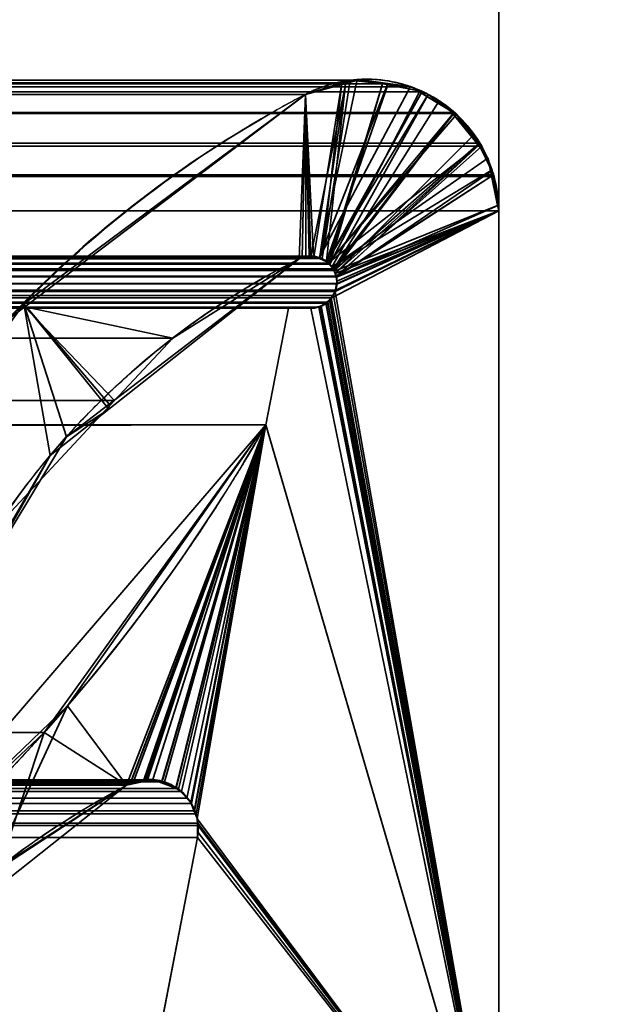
# Model space of a CAD drawing. Header units: millimetres. Extents: x -490 to 6690, y -115 to 132.
# Tile 370 of 656: x 1856.27 to 1859.69, y 5.25 to 10.86. Entities that reach past the tile are written whole.
import ezdxf

# ---------------------------------------------------------------- set-up
doc = ezdxf.new("R2010")
doc.units = ezdxf.units.MM
doc.layers.add('151', color=7, linetype='Continuous', true_color=0xffffff)

# ---------------------------------------------------------------- blocks, each defined once
blk = doc.blocks.new('UG_SURFACE_002')
at = {"layer": '151', "color": 252, "linetype": 'Continuous', "lineweight": 35}
for points in [[(2040, -6.2, 2201.9999), (2040, 113.2, 2201.9999), (960, 113.2, 2201.9999), (960, -6.2, 2201.9999)], [(1110, -6.2, 2052), (1110, 113.2, 2052), (1890, 113.2, 2052), (1890, -6.2, 2052)]]:
    blk.add_3dface(points, dxfattribs=at)
blk = doc.blocks.new('UG_SURFACE_116')
at = {"layer": '151', "color": 14, "linetype": 'Continuous', "lineweight": 35}
for points in [[(1867.3, -10, 2024.3001), (1867.3, 19, 2024.3001), (1132.7, 19, 2024.3001), (1132.7, -10, 2024.3001)], [(1863.25, 16.25, 2020.2501), (1863.25, -22, 2020.2501), (1136.75, -22, 2020.2501), (1136.75, 16.25, 2020.2501)]]:
    blk.add_3dface(points, dxfattribs=at)
blk = doc.blocks.new('UG_SURFACE_117')
at = {"layer": '151', "color": 7, "linetype": 'Continuous', "lineweight": 35}
for points in [[(1136.75, 16, 2020.2501), (1136.75, -22, 2020.2501), (1863.25, -22, 2020.2501), (1863.25, 16, 2020.2501)], [(1863, 16, 2020), (1863, -22, 2020), (1137, -22, 2020), (1137, 16, 2020)]]:
    blk.add_3dface(points, dxfattribs=at)
blk = doc.blocks.new('UG_SURFACE_125')
at = {"layer": '151', "color": 46, "linetype": 'Continuous', "lineweight": 35}
for points in [[(1858.5013, 10.475, 2015.5013), (1858.3378, 10.4928, 2015.3377), (1141.6622, 10.4928, 2015.3377), (1141.4987, 10.475, 2015.5013)], [(1141.6622, 10.4928, 2015.3377), (1858.3378, 10.4928, 2015.3377), (1858.1551, 10.5126, 2015.1551)], [(1141.8449, 10.5126, 2015.1551), (1141.6622, 10.4928, 2015.3377), (1858.1551, 10.5126, 2015.1551)], [(1858.1551, 10.5126, 2015.1551), (1858.1061, 10.4972, 2015.1062), (1141.8939, 10.4972, 2015.1062), (1141.8449, 10.5126, 2015.1551)], [(1141.8939, 10.4972, 2015.1062), (1858.1061, 10.4972, 2015.1062), (1857.8995, 10.4321, 2014.8995), (1142.1005, 10.4321, 2014.8995)], [(1857.9476, 9.5071, 2014.9477), (1857.9284, 9.5113, 2014.9283), (1857.8995, 10.4321, 2014.8995), (1858.1061, 10.4972, 2015.1062)], [(1858.1061, 10.4972, 2015.1062), (1857.9941, 9.4968, 2014.9941), (1857.9476, 9.5071, 2014.9477)], [(1858.1061, 10.4972, 2015.1062), (1858.1551, 10.5126, 2015.1551), (1857.9944, 9.4968, 2014.9944), (1857.9941, 9.4968, 2014.9941)], [(1858.0295, 9.4714, 2015.0294), (1857.9944, 9.4968, 2014.9944), (1858.1551, 10.5126, 2015.1551), (1858.3378, 10.4928, 2015.3377)], [(1858.3378, 10.4928, 2015.3377), (1858.0382, 9.4651, 2015.0383), (1858.0295, 9.4714, 2015.0294)], [(1858.3378, 10.4928, 2015.3377), (1858.5013, 10.475, 2015.5013), (1858.549, 10.4464, 2015.5489), (1858.0382, 9.4651, 2015.0383)], [(1141.2549, 10.3286, 2015.7452), (1858.7451, 10.3286, 2015.7452), (1858.549, 10.4464, 2015.5489), (1141.451, 10.4464, 2015.5489)], [(1141.451, 10.4464, 2015.5489), (1858.549, 10.4464, 2015.5489), (1858.5013, 10.475, 2015.5013)], [(1141.4987, 10.475, 2015.5013), (1141.451, 10.4464, 2015.5489), (1858.5013, 10.475, 2015.5013)], [(1858.0571, 9.438, 2015.0571), (1858.0382, 9.4651, 2015.0383), (1858.549, 10.4464, 2015.5489), (1858.7451, 10.3286, 2015.7452)], [(1142.1005, 10.4321, 2014.8995), (1857.8995, 10.4321, 2014.8995), (1856.3017, 9.2217, 2013.3016)], [(1856.3017, 9.2217, 2013.3016), (1143.6893, 9.1955, 2013.3107), (1142.1005, 10.4321, 2014.8995)], [(1856.3017, 9.2217, 2013.3016), (1857.8995, 10.4321, 2014.8995), (1857.8633, 9.4954, 2014.8633), (1857.1448, 9.0437, 2014.1449)], [(1857.9022, 9.5049, 2014.9021), (1857.8633, 9.4954, 2014.8633), (1857.8995, 10.4321, 2014.8995)], [(1857.8995, 10.4321, 2014.8995), (1857.9284, 9.5113, 2014.9283), (1857.9022, 9.5049, 2014.9021)], [(1141.2451, 10.3227, 2015.7549), (1141.1111, 10.1545, 2015.8889), (1858.8889, 10.1545, 2015.8889)], [(1858.7549, 10.3227, 2015.7549), (1858.7451, 10.3286, 2015.7452), (1141.2549, 10.3286, 2015.7452), (1141.2451, 10.3227, 2015.7549)], [(1141.2451, 10.3227, 2015.7549), (1858.8889, 10.1545, 2015.8889), (1858.7549, 10.3227, 2015.7549)], [(1858.7451, 10.3286, 2015.7452), (1858.0636, 9.429, 2015.0635), (1858.0571, 9.438, 2015.0571)], [(1858.7451, 10.3286, 2015.7452), (1858.7549, 10.3227, 2015.7549), (1858.8889, 10.1545, 2015.8889), (1858.0636, 9.429, 2015.0635)], [(1858.9033, 10.1364, 2015.9032), (1858.8889, 10.1545, 2015.8889), (1141.1111, 10.1545, 2015.8889), (1141.0967, 10.1364, 2015.9032)], [(1858.0749, 9.3964, 2015.075), (1858.0636, 9.429, 2015.0635), (1858.8889, 10.1545, 2015.8889), (1858.9033, 10.1364, 2015.9032)], [(1141.0302, 9.9741, 2015.9698), (1858.9698, 9.9741, 2015.9698), (1858.9033, 10.1364, 2015.9032)], [(1141.0967, 10.1364, 2015.9032), (1141.0302, 9.9741, 2015.9698), (1858.9033, 10.1364, 2015.9032)], [(1858.9033, 10.1364, 2015.9032), (1858.9698, 9.9741, 2015.9698), (1858.0749, 9.3964, 2015.075)], [(1141, 9.7678, 2016), (1859, 9.7678, 2016), (1858.9739, 9.9643, 2015.9738)], [(1141.0261, 9.9643, 2015.9738), (1141, 9.7678, 2016), (1858.9739, 9.9643, 2015.9738)], [(1858.9739, 9.9643, 2015.9738), (1858.9698, 9.9741, 2015.9698), (1141.0302, 9.9741, 2015.9698), (1141.0261, 9.9643, 2015.9738)], [(1858.9698, 9.9741, 2015.9698), (1858.0762, 9.3927, 2015.0762), (1858.0749, 9.3964, 2015.075)], [(1858.9698, 9.9741, 2015.9698), (1858.9739, 9.9643, 2015.9738), (1859, 9.7678, 2016), (1858.0762, 9.3927, 2015.0762)], [(1141, 9.7678, 2016), (1141, 4, 2016), (1859, 4, 2016), (1859, 9.7678, 2016)], [(1859, 9.7678, 2016), (1859, 4, 2016), (1858.0585, 9.2861, 2015.0585), (1858.0688, 9.3095, 2015.0688)], [(1858.0688, 9.3095, 2015.0688), (1858.0725, 9.3176, 2015.0726), (1859, 9.7678, 2016)], [(1858.0725, 9.3176, 2015.0726), (1858.0791, 9.3523, 2015.079), (1859, 9.7678, 2016)], [(1858.0791, 9.3523, 2015.079), (1858.079, 9.3539, 2015.079), (1858.0762, 9.3927, 2015.0762), (1859, 9.7678, 2016)], [(1857.9944, 9.4968, 2014.9944), (1141.9705, 9.4714, 2015.0294), (1142.0056, 9.4968, 2014.9944)], [(1857.9944, 9.4968, 2014.9944), (1858.0295, 9.4714, 2015.0294), (1141.9705, 9.4714, 2015.0294)], [(1142.0524, 9.5071, 2014.9477), (1857.9476, 9.5071, 2014.9477), (1857.9941, 9.4968, 2014.9941), (1142.0059, 9.4968, 2014.9941)], [(1857.9284, 9.5113, 2014.9283), (1142.0524, 9.5071, 2014.9477), (1142.0716, 9.5113, 2014.9283)], [(1857.9284, 9.5113, 2014.9283), (1857.9476, 9.5071, 2014.9477), (1142.0524, 9.5071, 2014.9477)], [(1142.0716, 9.5113, 2014.9283), (1857.9022, 9.5049, 2014.9021), (1857.9284, 9.5113, 2014.9283)], [(1142.0716, 9.5113, 2014.9283), (1142.0978, 9.5049, 2014.9021), (1857.9022, 9.5049, 2014.9021)], [(1142.1367, 9.4954, 2014.8633), (1857.8633, 9.4954, 2014.8633), (1857.9022, 9.5049, 2014.9021), (1142.0978, 9.5049, 2014.9021)], [(1857.1448, 9.0437, 2014.1449), (1142.1367, 9.4954, 2014.8633), (1142.8552, 9.0437, 2014.1449)], [(1857.1448, 9.0437, 2014.1449), (1857.8633, 9.4954, 2014.8633), (1142.1367, 9.4954, 2014.8633)], [(1858.0636, 9.429, 2015.0635), (1141.9251, 9.3964, 2015.075), (1141.9364, 9.429, 2015.0635)], [(1858.0636, 9.429, 2015.0635), (1858.0749, 9.3964, 2015.075), (1141.9251, 9.3964, 2015.075)], [(1141.9364, 9.429, 2015.0635), (1141.9429, 9.438, 2015.0571), (1858.0571, 9.438, 2015.0571), (1858.0636, 9.429, 2015.0635)], [(1858.0571, 9.438, 2015.0571), (1141.9429, 9.438, 2015.0571), (1141.9618, 9.4651, 2015.0383)], [(1141.9618, 9.4651, 2015.0383), (1141.9705, 9.4714, 2015.0294), (1858.0295, 9.4714, 2015.0294), (1858.0382, 9.4651, 2015.0383)], [(1858.0382, 9.4651, 2015.0383), (1858.0571, 9.438, 2015.0571), (1141.9618, 9.4651, 2015.0383)], [(1858.0762, 9.3927, 2015.0762), (1141.921, 9.3539, 2015.079), (1141.9238, 9.3927, 2015.0762)], [(1858.0762, 9.3927, 2015.0762), (1858.079, 9.3539, 2015.079), (1141.921, 9.3539, 2015.079)], [(1141.9238, 9.3927, 2015.0762), (1141.9251, 9.3964, 2015.075), (1858.0749, 9.3964, 2015.075), (1858.0762, 9.3927, 2015.0762)], [(1141.9209, 9.3523, 2015.079), (1141.921, 9.3539, 2015.079), (1858.0725, 9.3176, 2015.0726)], [(1858.0725, 9.3176, 2015.0726), (1141.9275, 9.3176, 2015.0726), (1141.9209, 9.3523, 2015.079)], [(1141.921, 9.3539, 2015.079), (1858.079, 9.3539, 2015.079), (1858.0791, 9.3523, 2015.079)], [(1858.0791, 9.3523, 2015.079), (1858.0725, 9.3176, 2015.0726), (1141.921, 9.3539, 2015.079)], [(1858.0725, 9.3176, 2015.0726), (1858.0688, 9.3095, 2015.0688), (1141.9312, 9.3095, 2015.0688), (1141.9275, 9.3176, 2015.0726)], [(1141.9415, 9.2861, 2015.0585), (1141.9312, 9.3095, 2015.0688), (1858.0688, 9.3095, 2015.0688)], [(1141.9415, 9.2861, 2015.0585), (1858.0688, 9.3095, 2015.0688), (1858.0585, 9.2861, 2015.0585)], [(1858.0585, 9.2861, 2015.0585), (1858.0469, 9.2724, 2015.0468), (1141.9531, 9.2724, 2015.0468), (1141.9415, 9.2861, 2015.0585)], [(1141.9531, 9.2724, 2015.0468), (1858.0469, 9.2724, 2015.0468), (1858.0275, 9.2492, 2015.0275)], [(1141.9725, 9.2492, 2015.0275), (1141.9531, 9.2724, 2015.0468), (1858.0275, 9.2492, 2015.0275)], [(1859, 4, 2016), (1858.0275, 9.2492, 2015.0275), (1858.0469, 9.2724, 2015.0468)], [(1858.0469, 9.2724, 2015.0468), (1858.0585, 9.2861, 2015.0585), (1859, 4, 2016)], [(1858.0275, 9.2492, 2015.0275), (1858.0161, 9.2429, 2015.0161), (1141.9839, 9.2429, 2015.0161), (1141.9725, 9.2492, 2015.0275)], [(1142.0246, 9.2201, 2014.9753), (1141.9839, 9.2429, 2015.0161), (1858.0161, 9.2429, 2015.0161)], [(1142.0246, 9.2201, 2014.9753), (1858.0161, 9.2429, 2015.0161), (1857.9754, 9.2201, 2014.9753)], [(1857.9754, 9.2201, 2014.9753), (1857.9735, 9.2198, 2014.9734), (1142.0265, 9.2198, 2014.9734), (1142.0246, 9.2201, 2014.9753)], [(1142.0265, 9.2198, 2014.9734), (1857.9735, 9.2198, 2014.9734), (1857.9303, 9.2132, 2014.9302), (1142.0697, 9.2132, 2014.9302)], [(1857.9303, 9.2132, 2014.9302), (1857.8024, 9.2132, 2014.8025), (1142.1976, 9.2132, 2014.8025), (1142.0697, 9.2132, 2014.9302)], [(1142.3255, 8.5488, 2014.6744), (1142.1976, 9.2132, 2014.8025), (1857.8024, 9.2132, 2014.8025), (1857.6745, 8.5488, 2014.6744)], [(1143.8991, 9.0322, 2013.1009), (1143.6893, 9.1955, 2013.3107), (1856.3017, 9.2217, 2013.3016)], [(1143.8991, 9.0322, 2013.1009), (1856.3017, 9.2217, 2013.3016), (1856.2161, 9.1568, 2013.216)], [(1856.8132, 8.6881, 2013.8133), (1856.1449, 7.9716, 2013.145), (1856.2161, 9.1568, 2013.216), (1856.3017, 9.2217, 2013.3016)], [(1856.3017, 9.2217, 2013.3016), (1857.1448, 9.0437, 2014.1449), (1856.8132, 8.6881, 2013.8133)], [(1859, 4, 2016), (1857.6745, 8.5488, 2014.6744), (1857.8024, 9.2132, 2014.8025), (1857.9303, 9.2132, 2014.9302)], [(1857.9303, 9.2132, 2014.9302), (1857.9735, 9.2198, 2014.9734), (1857.9754, 9.2201, 2014.9753), (1859, 4, 2016)], [(1859, 4, 2016), (1857.9754, 9.2201, 2014.9753), (1858.0161, 9.2429, 2015.0161)], [(1858.0161, 9.2429, 2015.0161), (1858.0275, 9.2492, 2015.0275), (1859, 4, 2016)], [(1142.8552, 9.0437, 2014.1449), (1856.8132, 8.6881, 2013.8133), (1857.1448, 9.0437, 2014.1449)], [(1142.8552, 9.0437, 2014.1449), (1143.1868, 8.6881, 2013.8133), (1856.8132, 8.6881, 2013.8133)], [(1856.1449, 7.9716, 2013.145), (1856.8132, 8.6881, 2013.8133), (1143.1868, 8.6881, 2013.8133)], [(1143.6887, 6.6862, 2013.3114), (1142.3255, 8.5488, 2014.6744), (1857.6745, 8.5488, 2014.6744)], [(1143.6887, 6.6862, 2013.3114), (1857.6745, 8.5488, 2014.6744), (1856.4123, 6.7976, 2013.4122)], [(1856.4123, 6.7976, 2013.4122), (1857.6745, 8.5488, 2014.6744), (1856.881, 6.4965, 2013.881)], [(1856.9177, 6.5072, 2013.9177), (1856.881, 6.4965, 2013.881), (1857.6745, 8.5488, 2014.6744)], [(1857.6745, 8.5488, 2014.6744), (1856.99, 6.5282, 2013.9899), (1856.9177, 6.5072, 2013.9177)], [(1856.9999, 6.527, 2013.9999), (1856.99, 6.5282, 2013.9899), (1857.6745, 8.5488, 2014.6744)], [(1857.0844, 6.5171, 2014.0843), (1856.9999, 6.527, 2013.9999), (1857.6745, 8.5488, 2014.6744)], [(1857.6745, 8.5488, 2014.6744), (1857.0968, 6.5156, 2014.0967), (1857.0844, 6.5171, 2014.0843)], [(1857.1632, 6.4782, 2014.1633), (1857.0968, 6.5156, 2014.0967), (1857.6745, 8.5488, 2014.6744)], [(1857.6745, 8.5488, 2014.6744), (1857.1935, 6.4611, 2014.1935), (1857.1632, 6.4782, 2014.1633)], [(1857.2507, 6.3924, 2014.2508), (1857.2254, 6.4227, 2014.2255), (1857.1935, 6.4611, 2014.1935), (1857.6745, 8.5488, 2014.6744)], [(1857.6745, 8.5488, 2014.6744), (1857.2767, 6.3337, 2014.2767), (1857.2689, 6.3511, 2014.2689), (1857.2507, 6.3924, 2014.2508)], [(1857.2865, 6.2795, 2014.2865), (1857.2767, 6.3337, 2014.2767), (1857.6745, 8.5488, 2014.6744), (1859, 4, 2016)], [(1144.8681, 5.5893, 2012.1319), (1143.6887, 6.6862, 2013.3114), (1856.4123, 6.7976, 2013.4122)], [(1856.4123, 6.7976, 2013.4122), (1855.1319, 5.5893, 2012.1319), (1144.8681, 5.5893, 2012.1319)], [(1856.1569, 6.03, 2013.1569), (1855.4162, 5.334, 2012.4161), (1855.1319, 5.5893, 2012.1319), (1856.4123, 6.7976, 2013.4122)], [(1856.4123, 6.7976, 2013.4122), (1856.881, 6.4965, 2013.881), (1856.1569, 6.03, 2013.1569)], [(1857.0968, 6.5156, 2014.0967), (1142.837, 6.4784, 2014.1628), (1142.8767, 6.5056, 2014.1232)], [(1857.0968, 6.5156, 2014.0967), (1857.1632, 6.4782, 2014.1633), (1142.837, 6.4784, 2014.1628)], [(1142.8767, 6.5056, 2014.1232), (1142.916, 6.513, 2014.0841), (1857.0844, 6.5171, 2014.0843)], [(1857.0844, 6.5171, 2014.0843), (1857.0968, 6.5156, 2014.0967), (1142.8767, 6.5056, 2014.1232)], [(1857.0844, 6.5171, 2014.0843), (1142.916, 6.513, 2014.0841), (1142.9991, 6.5288, 2014.0009)], [(1857.0844, 6.5171, 2014.0843), (1142.9991, 6.5288, 2014.0009), (1143, 6.5286, 2013.9999)], [(1856.99, 6.5282, 2013.9899), (1143, 6.5286, 2013.9999), (1143.0821, 6.5064, 2013.9179)], [(1856.99, 6.5282, 2013.9899), (1856.9999, 6.527, 2013.9999), (1143, 6.5286, 2013.9999)], [(1143, 6.5286, 2013.9999), (1856.9999, 6.527, 2013.9999), (1857.0844, 6.5171, 2014.0843)], [(1143.0821, 6.5064, 2013.9179), (1856.9177, 6.5072, 2013.9177), (1856.99, 6.5282, 2013.9899)], [(1856.9177, 6.5072, 2013.9177), (1143.0821, 6.5064, 2013.9179), (1143.119, 6.4965, 2013.881)], [(1143.119, 6.4965, 2013.881), (1856.881, 6.4965, 2013.881), (1856.9177, 6.5072, 2013.9177)], [(1142.7921, 6.4476, 2014.2078), (1142.837, 6.4784, 2014.1628), (1857.1632, 6.4782, 2014.1633)], [(1857.1632, 6.4782, 2014.1633), (1857.1935, 6.4611, 2014.1935), (1142.7921, 6.4476, 2014.2078)], [(1857.1935, 6.4611, 2014.1935), (1857.2254, 6.4227, 2014.2255), (1142.7921, 6.4476, 2014.2078)], [(1856.1569, 6.03, 2013.1569), (1856.881, 6.4965, 2013.881), (1143.119, 6.4965, 2013.881)], [(1142.7428, 6.3806, 2014.2572), (1142.7743, 6.4235, 2014.2257), (1857.2254, 6.4227, 2014.2255)], [(1857.2254, 6.4227, 2014.2255), (1857.2507, 6.3924, 2014.2508), (1142.7428, 6.3806, 2014.2572)], [(1857.2254, 6.4227, 2014.2255), (1142.7743, 6.4235, 2014.2257), (1142.7921, 6.4476, 2014.2078)], [(1142.7177, 6.313, 2014.2822), (1142.7317, 6.3508, 2014.2684), (1857.2689, 6.3511, 2014.2689)], [(1857.2689, 6.3511, 2014.2689), (1857.2767, 6.3337, 2014.2767), (1142.7177, 6.313, 2014.2822)], [(1857.2507, 6.3924, 2014.2508), (1142.7317, 6.3508, 2014.2684), (1142.7428, 6.3806, 2014.2572)], [(1857.2507, 6.3924, 2014.2508), (1857.2689, 6.3511, 2014.2689), (1142.7317, 6.3508, 2014.2684)], [(1857.2767, 6.3337, 2014.2767), (1142.7149, 6.2795, 2014.2851), (1142.7177, 6.313, 2014.2822)], [(1857.2767, 6.3337, 2014.2767), (1857.2865, 6.2795, 2014.2865), (1142.7149, 6.2795, 2014.2851)], [(1142.7158, 6.1988, 2014.2841), (1142.7112, 6.2369, 2014.2889), (1857.2865, 6.2795, 2014.2865)], [(1142.7112, 6.2369, 2014.2889), (1142.7149, 6.2795, 2014.2851), (1857.2865, 6.2795, 2014.2865)], [(1857.2865, 6.2795, 2014.2865), (1857.2887, 6.2672, 2014.2887), (1142.7158, 6.1988, 2014.2841)], [(1857.2887, 6.2672, 2014.2887), (1857.2842, 6.1988, 2014.2841), (1142.7158, 6.1988, 2014.2841)], [(1857.2842, 6.1988, 2014.2841), (1857.2887, 6.2672, 2014.2887), (1859, 4, 2016)], [(1859, 4, 2016), (1857.2887, 6.2672, 2014.2887), (1857.2865, 6.2795, 2014.2865)], [(1142.9482, 4.9927, 2014.0519), (1142.7158, 6.1988, 2014.2841), (1857.2842, 6.1988, 2014.2841), (1857.0518, 4.9927, 2014.0519)], [(1857.0518, 4.9927, 2014.0519), (1857.2842, 6.1988, 2014.2841), (1859, 4, 2016)]]:
    blk.add_3dface(points, dxfattribs=at)
blk = doc.blocks.new('UG_SURFACE_126')
at = {"layer": '151', "color": 46, "linetype": 'Continuous', "lineweight": 35}
for points in [[(1857.9302, 9.5096, -8), (1857.9205, 9.511, -8), (1857.8995, 10.4321, -8), (1858.1291, 10.4979, -8)], [(1858.1291, 10.4979, -8), (1857.8995, 10.4321, -8), (1857.8995, 10.4321, 2014.8995)], [(1857.8995, 10.4321, 2014.8995), (1858.128, 10.4948, 2015.1279), (1858.1291, 10.4979, -8)], [(1858.128, 10.4948, 2015.1279), (1857.8995, 10.4321, 2014.8995), (1857.9457, 9.5105, 2014.9457), (1857.9793, 9.4973, 2014.9794)], [(1857.9793, 9.503, -8), (1857.9302, 9.5096, -8), (1858.1291, 10.4979, -8), (1858.1941, 10.5165, -8)], [(1858.1941, 10.5165, -8), (1858.3684, 10.4934, -8), (1857.9793, 9.503, -8)], [(1857.9793, 9.4973, 2014.9794), (1858.0197, 9.4814, 2015.0197), (1858.128, 10.4948, 2015.1279)], [(1857.9803, 9.5024, -8), (1857.9793, 9.503, -8), (1858.3684, 10.4934, -8), (1858.4979, 10.4762, -8)], [(1858.0197, 9.4814, 2015.0197), (1858.3683, 10.4872, 2015.3682), (1858.2112, 10.5176, 2015.2111), (1858.128, 10.4948, 2015.1279)], [(1858.128, 10.4948, 2015.1279), (1858.2112, 10.5176, 2015.2111), (1858.1941, 10.5165, -8)], [(1858.1941, 10.5165, -8), (1858.1291, 10.4979, -8), (1858.128, 10.4948, 2015.1279)], [(1858.2112, 10.5176, 2015.2111), (1858.3684, 10.4934, -8), (1858.1941, 10.5165, -8)], [(1858.2112, 10.5176, 2015.2111), (1858.3683, 10.4872, 2015.3682), (1858.3684, 10.4934, -8)], [(1858.4979, 10.4762, -8), (1858.3684, 10.4934, -8), (1858.3683, 10.4872, 2015.3682)], [(1858.0221, 9.4776, -8), (1857.9803, 9.5024, -8), (1858.4979, 10.4762, -8), (1858.5905, 10.4203, -8)], [(1858.5645, 10.4492, 2015.5644), (1858.3683, 10.4872, 2015.3682), (1858.0197, 9.4814, 2015.0197), (1858.0225, 9.4783, 2015.0225)], [(1858.0225, 9.4783, 2015.0225), (1858.0502, 9.447, 2015.0502), (1858.5974, 10.4309, 2015.5973), (1858.5645, 10.4492, 2015.5644)], [(1858.3683, 10.4872, 2015.3682), (1858.5645, 10.4492, 2015.5644), (1858.4979, 10.4762, -8)], [(1858.5905, 10.4203, -8), (1858.4979, 10.4762, -8), (1858.5645, 10.4492, 2015.5644)], [(1858.5645, 10.4492, 2015.5644), (1858.5974, 10.4309, 2015.5973), (1858.5905, 10.4203, -8)], [(1856.2958, 9.2394, -8), (1857.8995, 10.4321, -8), (1857.8633, 9.4954, -8), (1856.7818, 8.6672, -8)], [(1856.7796, 8.638, 2013.7796), (1857.8633, 9.4954, 2014.8633), (1857.8995, 10.4321, 2014.8995), (1856.2958, 9.2394, 2013.2957)], [(1856.2958, 9.2394, 2013.2957), (1857.8995, 10.4321, 2014.8995), (1857.8995, 10.4321, -8), (1856.2958, 9.2394, -8)], [(1857.8819, 9.5004, -8), (1857.8633, 9.4954, -8), (1857.8995, 10.4321, -8)], [(1857.8995, 10.4321, 2014.8995), (1857.8633, 9.4954, 2014.8633), (1857.8817, 9.4987, 2014.8816)], [(1857.8995, 10.4321, 2014.8995), (1857.8817, 9.4987, 2014.8816), (1857.9308, 9.5077, 2014.9307)], [(1857.8995, 10.4321, -8), (1857.9205, 9.511, -8), (1857.8819, 9.5004, -8)], [(1857.9308, 9.5077, 2014.9307), (1857.9457, 9.5105, 2014.9457), (1857.8995, 10.4321, 2014.8995)], [(1858.0304, 9.4727, -8), (1858.0221, 9.4776, -8), (1858.5905, 10.4203, -8), (1858.7441, 10.3275, -8)], [(1858.6605, 10.3959, 2015.6605), (1858.5974, 10.4309, 2015.5973), (1858.0502, 9.447, 2015.0502), (1858.0595, 9.4365, 2015.0595)], [(1858.0595, 9.4365, 2015.0595), (1858.7404, 10.319, 2015.7404), (1858.6605, 10.3959, 2015.6605)], [(1858.7441, 10.3275, -8), (1858.5905, 10.4203, -8), (1858.5974, 10.4309, 2015.5973)], [(1858.5974, 10.4309, 2015.5973), (1858.6605, 10.3959, 2015.6605), (1858.7441, 10.3275, -8)], [(1858.6605, 10.3959, 2015.6605), (1858.7404, 10.319, 2015.7404), (1858.7441, 10.3275, -8)], [(1858.7441, 10.3275, -8), (1858.7602, 10.3178, -8), (1858.0304, 9.4727, -8)], [(1858.7602, 10.3178, -8), (1858.7441, 10.3275, -8), (1858.7404, 10.319, 2015.7404)], [(1858.0304, 9.4727, -8), (1858.7602, 10.3178, -8), (1858.8845, 10.1426, -8)], [(1858.8611, 10.2028, 2015.861), (1858.7404, 10.319, 2015.7404), (1858.0595, 9.4365, 2015.0595), (1858.0689, 9.4119, 2015.069)], [(1858.8845, 10.1426, -8), (1858.7602, 10.3178, -8), (1858.7404, 10.319, 2015.7404)], [(1858.7404, 10.319, 2015.7404), (1858.8611, 10.2028, 2015.861), (1858.8845, 10.1426, -8)], [(1858.0689, 9.4119, 2015.069), (1858.8893, 10.1446, 2015.8894), (1858.8611, 10.2028, 2015.861)], [(1858.8611, 10.2028, 2015.861), (1858.8893, 10.1446, 2015.8894), (1858.8845, 10.1426, -8)], [(1858.8845, 10.1426, -8), (1858.9375, 10.0678, -8), (1858.049, 9.4474, -8), (1858.0304, 9.4727, -8)], [(1858.0689, 9.4119, 2015.069), (1858.0761, 9.3934, 2015.0762), (1858.8893, 10.1446, 2015.8894)], [(1858.0761, 9.3934, 2015.0762), (1858.9613, 9.9961, 2015.9614), (1858.8893, 10.1446, 2015.8894)], [(1858.9375, 10.0678, -8), (1858.8845, 10.1426, -8), (1858.8893, 10.1446, 2015.8894)], [(1858.8893, 10.1446, 2015.8894), (1858.9613, 9.9961, 2015.9614), (1858.9375, 10.0678, -8)], [(1858.049, 9.4474, -8), (1858.9375, 10.0678, -8), (1858.9524, 9.996, -8)], [(1858.9613, 9.9961, 2015.9614), (1858.9524, 9.996, -8), (1858.9375, 10.0678, -8)], [(1858.9524, 9.996, -8), (1858.9935, 9.799, -8), (1858.0656, 9.4249, -8), (1858.049, 9.4474, -8)], [(1858.0761, 9.3934, 2015.0762), (1858.9956, 9.7991, 2015.9955), (1858.9698, 9.9788, 2015.9698), (1858.9613, 9.9961, 2015.9614)], [(1858.9935, 9.799, -8), (1858.9524, 9.996, -8), (1858.9613, 9.9961, 2015.9614)], [(1858.9613, 9.9961, 2015.9614), (1858.9698, 9.9788, 2015.9698), (1858.9935, 9.799, -8)], [(1858.9698, 9.9788, 2015.9698), (1858.9956, 9.7991, 2015.9955), (1858.9935, 9.799, -8)], [(1859, 9.7678, -8), (1859, 4, -8), (1858.0374, 9.2586, -8), (1858.0459, 9.2719, -8)], [(1858.0459, 9.2719, -8), (1858.0693, 9.3086, -8), (1859, 9.7678, -8)], [(1858.0685, 9.4125, -8), (1858.0656, 9.4249, -8), (1858.9935, 9.799, -8), (1859, 9.7678, -8)], [(1858.0737, 9.3904, -8), (1858.0685, 9.4125, -8), (1859, 9.7678, -8)], [(1859, 9.7678, -8), (1858.0693, 9.3086, -8), (1858.0694, 9.3092, -8)], [(1858.0694, 9.3092, -8), (1858.0768, 9.3523, -8), (1859, 9.7678, -8)], [(1859, 4, 2016), (1859, 9.7678, 2016), (1858.0788, 9.3503, 2015.0788), (1858.0697, 9.3094, 2015.0697)], [(1859, 9.7678, -8), (1858.0793, 9.3671, -8), (1858.0737, 9.3904, -8)], [(1859, 9.7678, 2016), (1858.9956, 9.7991, 2015.9955), (1858.0761, 9.3934, 2015.0762), (1858.0762, 9.3911, 2015.0762)], [(1858.0762, 9.3911, 2015.0762), (1858.0787, 9.3519, 2015.0788), (1859, 9.7678, 2016)], [(1858.0768, 9.3523, -8), (1858.0793, 9.3671, -8), (1859, 9.7678, -8)], [(1858.0787, 9.3519, 2015.0788), (1858.0788, 9.3503, 2015.0788), (1859, 9.7678, 2016)], [(1859, 9.7678, -8), (1858.9935, 9.799, -8), (1858.9956, 9.7991, 2015.9955)], [(1858.9956, 9.7991, 2015.9955), (1859, 9.7678, 2016), (1859, 9.7678, -8)], [(1859, 9.7678, 2016), (1859, 4, 2016), (1859, 4, -8), (1859, 9.7678, -8)], [(1857.8633, 9.4954, -8), (1857.8633, 9.4954, 2014.8633), (1856.7796, 8.638, 2013.7796)], [(1856.7796, 8.638, 2013.7796), (1856.7818, 8.6672, -8), (1857.8633, 9.4954, -8)], [(1857.8819, 9.5004, -8), (1857.8817, 9.4987, 2014.8816), (1857.8633, 9.4954, 2014.8633)], [(1857.8633, 9.4954, 2014.8633), (1857.8633, 9.4954, -8), (1857.8819, 9.5004, -8)], [(1857.9205, 9.511, -8), (1857.9308, 9.5077, 2014.9307), (1857.8817, 9.4987, 2014.8816)], [(1857.8817, 9.4987, 2014.8816), (1857.8819, 9.5004, -8), (1857.9205, 9.511, -8)], [(1857.9205, 9.511, -8), (1857.9302, 9.5096, -8), (1857.9308, 9.5077, 2014.9307)], [(1857.9308, 9.5077, 2014.9307), (1857.9302, 9.5096, -8), (1857.9793, 9.503, -8)], [(1857.9793, 9.503, -8), (1857.9457, 9.5105, 2014.9457), (1857.9308, 9.5077, 2014.9307)], [(1857.9793, 9.503, -8), (1857.9793, 9.4973, 2014.9794), (1857.9457, 9.5105, 2014.9457)], [(1857.9793, 9.503, -8), (1857.9803, 9.5024, -8), (1857.9793, 9.4973, 2014.9794)], [(1857.9793, 9.4973, 2014.9794), (1857.9803, 9.5024, -8), (1858.0221, 9.4776, -8)], [(1858.0221, 9.4776, -8), (1858.0197, 9.4814, 2015.0197), (1857.9793, 9.4973, 2014.9794)], [(1858.0221, 9.4776, -8), (1858.0225, 9.4783, 2015.0225), (1858.0197, 9.4814, 2015.0197)], [(1858.0225, 9.4783, 2015.0225), (1858.0221, 9.4776, -8), (1858.0304, 9.4727, -8)], [(1858.049, 9.4474, -8), (1858.0502, 9.447, 2015.0502), (1858.0225, 9.4783, 2015.0225)], [(1858.0225, 9.4783, 2015.0225), (1858.0304, 9.4727, -8), (1858.049, 9.4474, -8)], [(1858.0502, 9.447, 2015.0502), (1858.049, 9.4474, -8), (1858.0656, 9.4249, -8)], [(1858.0656, 9.4249, -8), (1858.0595, 9.4365, 2015.0595), (1858.0502, 9.447, 2015.0502)], [(1858.0656, 9.4249, -8), (1858.0689, 9.4119, 2015.069), (1858.0595, 9.4365, 2015.0595)], [(1858.0656, 9.4249, -8), (1858.0685, 9.4125, -8), (1858.0689, 9.4119, 2015.069)], [(1858.0689, 9.4119, 2015.069), (1858.0685, 9.4125, -8), (1858.0737, 9.3904, -8)], [(1858.0737, 9.3904, -8), (1858.0761, 9.3934, 2015.0762), (1858.0689, 9.4119, 2015.069)], [(1858.0737, 9.3904, -8), (1858.0762, 9.3911, 2015.0762), (1858.0761, 9.3934, 2015.0762)], [(1858.0762, 9.3911, 2015.0762), (1858.0737, 9.3904, -8), (1858.0793, 9.3671, -8)], [(1858.0793, 9.3671, -8), (1858.0787, 9.3519, 2015.0788), (1858.0762, 9.3911, 2015.0762)], [(1858.0793, 9.3671, -8), (1858.0768, 9.3523, -8), (1858.0787, 9.3519, 2015.0788)], [(1858.0768, 9.3523, -8), (1858.0694, 9.3092, -8), (1858.0695, 9.3092, 2015.0695)], [(1858.0695, 9.3092, 2015.0695), (1858.0697, 9.3094, 2015.0697), (1858.0768, 9.3523, -8)], [(1858.0768, 9.3523, -8), (1858.0697, 9.3094, 2015.0697), (1858.0788, 9.3503, 2015.0788)], [(1858.0788, 9.3503, 2015.0788), (1858.0787, 9.3519, 2015.0788), (1858.0768, 9.3523, -8)], [(1858.0176, 9.2449, -8), (1858.0374, 9.2586, -8), (1859, 4, -8)], [(1858.0374, 9.2586, -8), (1858.0176, 9.2449, -8), (1858.0178, 9.2465, 2015.0177)], [(1859, 4, 2016), (1858.042, 9.2636, 2015.0421), (1858.0178, 9.2465, 2015.0177)], [(1858.0178, 9.2465, 2015.0177), (1858.042, 9.2636, 2015.0421), (1858.0374, 9.2586, -8)], [(1858.0459, 9.2719, -8), (1858.0374, 9.2586, -8), (1858.042, 9.2636, 2015.0421)], [(1858.042, 9.2636, 2015.0421), (1858.047, 9.2717, 2015.0468), (1858.0459, 9.2719, -8)], [(1858.047, 9.2717, 2015.0468), (1858.042, 9.2636, 2015.0421), (1859, 4, 2016)], [(1858.0693, 9.3086, -8), (1858.0459, 9.2719, -8), (1858.047, 9.2717, 2015.0468)], [(1858.0695, 9.3092, 2015.0695), (1858.047, 9.2717, 2015.0468), (1859, 4, 2016)], [(1858.0694, 9.3092, -8), (1858.0693, 9.3086, -8), (1858.047, 9.2717, 2015.0468)], [(1858.047, 9.2717, 2015.0468), (1858.0695, 9.3092, 2015.0695), (1858.0694, 9.3092, -8)], [(1859, 4, 2016), (1858.0697, 9.3094, 2015.0697), (1858.0695, 9.3092, 2015.0695)], [(1855.1319, 7.6146, -8), (1856.2958, 9.2394, -8), (1856.539, 8.4812, -8), (1856.0358, 7.6475, -8)], [(1856.0156, 7.6345, 2013.0155), (1856.4464, 8.3745, 2013.4463), (1856.2958, 9.2394, 2013.2957), (1855.1319, 7.6146, 2012.1319)], [(1856.2958, 9.2394, -8), (1855.1319, 7.6146, -8), (1855.1319, 7.6146, 2012.1319), (1856.2958, 9.2394, 2013.2957)], [(1856.7818, 8.6672, -8), (1856.539, 8.4812, -8), (1856.2958, 9.2394, -8)], [(1856.2958, 9.2394, 2013.2957), (1856.4464, 8.3745, 2013.4463), (1856.7796, 8.638, 2013.7796)], [(1859, 4, -8), (1857.6745, 8.5488, -8), (1857.8024, 9.2132, -8), (1857.9303, 9.2132, -8)], [(1857.9303, 9.2132, 2014.9302), (1857.8024, 9.2132, 2014.8025), (1857.6745, 8.5488, 2014.6744), (1859, 4, 2016)], [(1857.6745, 8.5488, 2014.6744), (1857.8024, 9.2132, 2014.8025), (1857.8024, 9.2132, -8), (1857.6745, 8.5488, -8)], [(1857.9303, 9.2132, 2014.9302), (1857.9303, 9.2132, -8), (1857.8024, 9.2132, -8), (1857.8024, 9.2132, 2014.8025)], [(1859, 4, -8), (1857.9303, 9.2132, -8), (1857.9775, 9.2228, -8)], [(1857.9775, 9.2228, -8), (1857.9303, 9.2132, -8), (1857.9303, 9.2132, 2014.9302)], [(1857.9303, 9.2132, 2014.9302), (1857.9777, 9.2223, 2014.9777), (1857.9775, 9.2228, -8)], [(1857.9777, 9.2223, 2014.9777), (1857.9303, 9.2132, 2014.9302), (1859, 4, 2016)], [(1857.9775, 9.2228, -8), (1857.9885, 9.225, -8), (1859, 4, -8)], [(1857.9885, 9.225, -8), (1857.9775, 9.2228, -8), (1857.9777, 9.2223, 2014.9777)], [(1857.9777, 9.2223, 2014.9777), (1857.9855, 9.2237, 2014.9856), (1857.9885, 9.225, -8)], [(1859, 4, 2016), (1857.9855, 9.2237, 2014.9856), (1857.9777, 9.2223, 2014.9777)], [(1858.0178, 9.2465, 2015.0177), (1857.9855, 9.2237, 2014.9856), (1859, 4, 2016)], [(1857.9855, 9.2237, 2014.9856), (1858.0178, 9.2465, 2015.0177), (1858.0176, 9.2449, -8)], [(1858.0176, 9.2449, -8), (1857.9885, 9.225, -8), (1857.9855, 9.2237, 2014.9856)], [(1859, 4, -8), (1857.9885, 9.225, -8), (1858.0176, 9.2449, -8)], [(1856.539, 8.4812, -8), (1856.7796, 8.638, 2013.7796), (1856.4464, 8.3745, 2013.4463)], [(1856.539, 8.4812, -8), (1856.7818, 8.6672, -8), (1856.7796, 8.638, 2013.7796)], [(1856.881, 6.4965, -8), (1855.4162, 5.334, -8), (1855.1319, 5.5893, -8), (1857.6745, 8.5488, -8)], [(1857.6745, 8.5488, -8), (1855.1319, 5.5893, -8), (1855.1319, 5.5893, 2012.1319)], [(1855.1319, 5.5893, 2012.1319), (1856.5441, 6.948, 2013.5441), (1857.6745, 8.5488, -8)], [(1857.6745, 8.5488, 2014.6744), (1856.5441, 6.948, 2013.5441), (1856.881, 6.4965, 2013.881), (1856.9006, 6.5006, 2013.9005)], [(1856.5441, 6.948, 2013.5441), (1857.6745, 8.5488, 2014.6744), (1857.6745, 8.5488, -8)], [(1856.9009, 6.5027, -8), (1856.881, 6.4965, -8), (1857.6745, 8.5488, -8)], [(1857.6745, 8.5488, 2014.6744), (1856.9006, 6.5006, 2013.9005), (1856.9887, 6.5193, 2013.9887)], [(1857.6745, 8.5488, -8), (1856.9798, 6.5272, -8), (1856.9009, 6.5027, -8)], [(1856.9877, 6.5267, -8), (1856.9798, 6.5272, -8), (1857.6745, 8.5488, -8)], [(1857.0817, 6.5197, -8), (1856.9877, 6.5267, -8), (1857.6745, 8.5488, -8)], [(1856.9887, 6.5193, 2013.9887), (1857.0315, 6.5283, 2014.0314), (1857.6745, 8.5488, 2014.6744)], [(1857.6745, 8.5488, 2014.6744), (1857.0315, 6.5283, 2014.0314), (1857.0799, 6.5104, 2014.0798)], [(1857.6745, 8.5488, 2014.6744), (1857.0799, 6.5104, 2014.0798), (1857.1625, 6.4799, 2014.1625)], [(1857.6745, 8.5488, -8), (1857.0832, 6.5196, -8), (1857.0817, 6.5197, -8)], [(1857.1621, 6.4816, -8), (1857.0832, 6.5196, -8), (1857.6745, 8.5488, -8)], [(1857.6745, 8.5488, -8), (1857.1764, 6.4747, -8), (1857.1621, 6.4816, -8)], [(1857.1625, 6.4799, 2014.1625), (1857.1764, 6.4747, 2014.1764), (1857.6745, 8.5488, 2014.6744)], [(1857.2239, 6.4235, -8), (1857.1764, 6.4747, -8), (1857.6745, 8.5488, -8)], [(1857.6745, 8.5488, 2014.6744), (1857.1764, 6.4747, 2014.1764), (1857.1764, 6.4747, 2014.1764)], [(1857.1764, 6.4747, 2014.1764), (1857.2246, 6.422, 2014.2245), (1857.6745, 8.5488, 2014.6744)], [(1857.6745, 8.5488, -8), (1857.2468, 6.3987, -8), (1857.2239, 6.4235, -8)], [(1857.2246, 6.422, 2014.2245), (1857.2488, 6.3955, 2014.2488), (1857.6745, 8.5488, 2014.6744)], [(1857.2667, 6.348, -8), (1857.2626, 6.3582, -8), (1857.2468, 6.3987, -8), (1857.6745, 8.5488, -8)], [(1857.6745, 8.5488, 2014.6744), (1857.2488, 6.3955, 2014.2488), (1857.2638, 6.3574, 2014.2639), (1857.2679, 6.3471, 2014.2679)], [(1857.6745, 8.5488, -8), (1859, 4, -8), (1857.2844, 6.3023, -8), (1857.2667, 6.348, -8)], [(1857.2679, 6.3471, 2014.2679), (1857.2835, 6.3076, 2014.2834), (1857.6745, 8.5488, 2014.6744)], [(1859, 4, 2016), (1857.6745, 8.5488, 2014.6744), (1857.2835, 6.3076, 2014.2834), (1857.2856, 6.2712, 2014.2856)], [(1856.4464, 8.3745, 2013.4463), (1856.0358, 7.6475, -8), (1856.539, 8.4812, -8)], [(1856.4464, 8.3745, 2013.4463), (1856.0156, 7.6345, 2013.0155), (1856.0358, 7.6475, -8)], [(1856.5441, 6.948, 2013.5441), (1855.1319, 5.5893, 2012.1319), (1855.4162, 5.334, 2012.4161), (1856.0956, 5.9821, 2013.0956)], [(1856.0956, 5.9821, 2013.0956), (1856.881, 6.4965, 2013.881), (1856.5441, 6.948, 2013.5441)], [(1856.9798, 6.5272, -8), (1856.9887, 6.5193, 2013.9887), (1856.9006, 6.5006, 2013.9005)], [(1856.9006, 6.5006, 2013.9005), (1856.9009, 6.5027, -8), (1856.9798, 6.5272, -8)], [(1856.9798, 6.5272, -8), (1856.9877, 6.5267, -8), (1856.9887, 6.5193, 2013.9887)], [(1856.9887, 6.5193, 2013.9887), (1856.9877, 6.5267, -8), (1857.0817, 6.5197, -8)], [(1857.0817, 6.5197, -8), (1857.0315, 6.5283, 2014.0314), (1856.9887, 6.5193, 2013.9887)], [(1857.0817, 6.5197, -8), (1857.0799, 6.5104, 2014.0798), (1857.0315, 6.5283, 2014.0314)], [(1857.0799, 6.5104, 2014.0798), (1857.0817, 6.5197, -8), (1857.0832, 6.5196, -8)], [(1857.0799, 6.5104, 2014.0798), (1857.0832, 6.5196, -8), (1857.1621, 6.4816, -8)], [(1857.1621, 6.4816, -8), (1857.1625, 6.4799, 2014.1625), (1857.0799, 6.5104, 2014.0798)], [(1856.0956, 5.9821, 2013.0956), (1855.4162, 5.334, -8), (1856.881, 6.4965, -8)], [(1856.881, 6.4965, -8), (1856.881, 6.4965, 2013.881), (1856.0956, 5.9821, 2013.0956)], [(1856.9009, 6.5027, -8), (1856.9006, 6.5006, 2013.9005), (1856.881, 6.4965, 2013.881)], [(1856.881, 6.4965, 2013.881), (1856.881, 6.4965, -8), (1856.9009, 6.5027, -8)], [(1857.1625, 6.4799, 2014.1625), (1857.1621, 6.4816, -8), (1857.1764, 6.4747, -8)], [(1857.1764, 6.4747, -8), (1857.1764, 6.4747, 2014.1764), (1857.1625, 6.4799, 2014.1625)], [(1857.2239, 6.4235, -8), (1857.2246, 6.422, 2014.2245), (1857.1764, 6.4747, 2014.1764)], [(1857.1764, 6.4747, 2014.1764), (1857.1764, 6.4747, 2014.1764), (1857.1764, 6.4747, -8), (1857.2239, 6.4235, -8)], [(1857.2246, 6.422, 2014.2245), (1857.2239, 6.4235, -8), (1857.2468, 6.3987, -8)], [(1857.2468, 6.3987, -8), (1857.2488, 6.3955, 2014.2488), (1857.2246, 6.422, 2014.2245)], [(1857.2488, 6.3955, 2014.2488), (1857.2468, 6.3987, -8), (1857.2626, 6.3582, -8)], [(1857.2626, 6.3582, -8), (1857.2638, 6.3574, 2014.2639), (1857.2488, 6.3955, 2014.2488)], [(1857.2638, 6.3574, 2014.2639), (1857.2626, 6.3582, -8), (1857.2667, 6.348, -8)], [(1857.2667, 6.348, -8), (1857.2679, 6.3471, 2014.2679), (1857.2638, 6.3574, 2014.2639)], [(1857.2679, 6.3471, 2014.2679), (1857.2667, 6.348, -8), (1857.2844, 6.3023, -8)], [(1857.2844, 6.3023, -8), (1857.2835, 6.3076, 2014.2834), (1857.2679, 6.3471, 2014.2679)], [(1857.2844, 6.2716, -8), (1857.2856, 6.2712, 2014.2856), (1857.2835, 6.3076, 2014.2834)], [(1857.2835, 6.3076, 2014.2834), (1857.2844, 6.3023, -8), (1857.2844, 6.2716, -8)], [(1857.2844, 6.2716, -8), (1857.2844, 6.3023, -8), (1859, 4, -8)], [(1859, 4, -8), (1857.2842, 6.1988, -8), (1857.2844, 6.2716, -8)], [(1857.2844, 6.2716, -8), (1857.2842, 6.1988, -8), (1857.2842, 6.1988, 2014.2841)], [(1857.2842, 6.1988, 2014.2841), (1857.2881, 6.2275, 2014.2882), (1857.2844, 6.2716, -8)], [(1859, 4, 2016), (1857.2881, 6.2275, 2014.2882), (1857.2842, 6.1988, 2014.2841)], [(1857.2881, 6.2275, 2014.2882), (1857.2856, 6.2712, 2014.2856), (1857.2844, 6.2716, -8)], [(1857.2856, 6.2712, 2014.2856), (1857.2881, 6.2275, 2014.2882), (1859, 4, 2016)], [(1857.0518, 4.9927, -8), (1857.2842, 6.1988, -8), (1859, 4, -8)], [(1857.2842, 6.1988, 2014.2841), (1857.0518, 4.9927, 2014.0519), (1859, 4, 2016)], [(1857.0518, 4.9927, 2014.0519), (1857.2842, 6.1988, 2014.2841), (1857.2842, 6.1988, -8), (1857.0518, 4.9927, -8)]]:
    blk.add_3dface(points, dxfattribs=at)
blk = doc.blocks.new('UG_SURFACE_143')
at = {"layer": '151', "color": 254, "linetype": 'Continuous', "lineweight": 35}
for points in [[(1873.25, 111.75, 2030.2501), (1126.75, 111.75, 2030.2501), (1126.75, -10, 2030.2501), (1873.25, -10, 2030.2501)], [(1867.4999, 21, 2024.4999), (1867.4999, -8, 2024.4999), (1132.5001, -8, 2024.4999), (1132.5001, 21, 2024.4999)], [(1863, 4, 2020), (1863, 21, 2020), (1137, 21, 2020), (1137, 4, 2020)], [(1863, 21, 2020), (1863, 4, 2020), (1859, 4, 2016), (1859, 12, 2016)], [(1859, 12, 2016), (1859, 4, 2016), (1141, 4, 2016), (1141, 12, 2016)]]:
    blk.add_3dface(points, dxfattribs=at)
blk = doc.blocks.new('UG_SURFACE_149')
at = {"layer": '151', "color": 254, "linetype": 'Continuous', "lineweight": 35}
for points in [[(1863, 86, 2020), (1863, 111.75, 2020), (1851.2501, 111.75, 2008.25), (1851.2501, 4, 2008.25)], [(1855, 12, 2012.0001), (1863, 86, 2020), (1851.2501, 4, 2008.25)], [(1859, 12, 2016), (1859, 4, 2016), (1863, 4, 2020), (1863, 21, 2020)], [(1863, 21, -8), (1863, 4, -8), (1859, 4, -8), (1859, 12, -8)], [(1859, 12, -8), (1859, 4, -8), (1859, 4, 2016), (1859, 12, 2016)]]:
    blk.add_3dface(points, dxfattribs=at)

msp = doc.modelspace()

# ---------------------------------------------------------------- linework, layer by layer
at = {"layer": '151', "color": 253, "linetype": 'Continuous', "lineweight": -3}
for p, q in [((1859, 12, 2016), (1859, 4, 2016)), ((1859, 4, 2016), (1859, 12, 2016)), ((1859, 12, -8), (1859, 4, -8)), ((1857.8995, 10.4321, 2014.8995), (1142.1005, 10.4321, 2014.8995)), ((1857.8995, 10.4321, -8), (1857.8995, 10.4321, 2014.8995)), ((1859, 9.7678, 2016), (1141, 9.7678, 2016)), ((1859, 9.7678, -8), (1859, 9.7678, 2016)), ((1859, 9.7678, -8), (1859, 4, -8)), ((1859, 4, 2016), (1859, 9.7678, 2016)), ((1859, 9.7678, 2016), (1859, 4, 2016)), ((1857.8633, 9.4954, 2014.8633), (1142.1367, 9.4954, 2014.8633)), ((1857.8633, 9.4954, -8), (1857.8633, 9.4954, 2014.8633)), ((1857.9303, 9.2132, 2014.9303), (1142.0697, 9.2132, 2014.9303)), ((1857.8024, 9.2132, 2014.8024), (1142.1976, 9.2132, 2014.8024)), ((1857.6745, 8.5488, -8), (1857.8024, 9.2132, -8)), ((1857.6745, 8.5488, 2014.6745), (1857.8024, 9.2132, 2014.8024)), ((1857.6745, 8.5488, 2014.6745), (1857.8024, 9.2132, 2014.8024)), ((1857.9303, 9.2132, 2014.9303), (1857.8024, 9.2132, 2014.8024)), ((1857.8024, 9.2132, -8), (1857.9303, 9.2132, -8)), ((1857.8024, 9.2132, 2014.8024), (1857.9303, 9.2132, 2014.9303)), ((1857.8024, 9.2132, -8), (1857.8024, 9.2132, 2014.8024)), ((1857.9303, 9.2132, -8), (1857.9303, 9.2132, 2014.9303)), ((1857.6745, 8.5488, 2014.6745), (1142.3255, 8.5488, 2014.6745)), ((1857.6745, 8.5488, -8), (1857.6745, 8.5488, 2014.6745)), ((1856.881, 6.4965, 2013.881), (1143.119, 6.4965, 2013.881)), ((1856.881, 6.4965, -8), (1856.881, 6.4965, 2013.881)), ((1857.2842, 6.1988, 2014.2842), (1142.7158, 6.1988, 2014.2842)), ((1857.0519, 4.9927, 2014.0519), (1857.2842, 6.1988, 2014.2842)), ((1857.0519, 4.9927, -8), (1857.2842, 6.1988, -8)), ((1857.0519, 4.9927, 2014.0519), (1857.2842, 6.1988, 2014.2842)), ((1857.2842, 6.1988, -8), (1857.2842, 6.1988, 2014.2842))]:
    msp.add_line(p, q, dxfattribs=at)
at = {"layer": '151', "color": 253, "linetype": 'Continuous', "lineweight": -3, "extrusion": (0, 0, -1)}
for centre, radius, start, end in [((-1858.2493, 9.7678, 8), 0.7507, 62.2347, 180), ((-1860.9178, 4.6991, 8), 6.479, 26.74364, 62.23472)]:
    msp.add_arc(centre, radius, start, end, dxfattribs=at)
at = {"layer": '151', "color": 253, "linetype": 'Continuous', "lineweight": -3}
for centre, radius, start, end in [((1859.8794, 5.491, -8), 4.4833, 116.7246, 159.6074), ((1857.9303, 9.3622, -8), 0.1491, 270, 116.7246), ((1848.7046, 13.6831, -8), 10.3354, 308.45298, 330.21371), ((1857.0115, 6.2513, -8), 0.2777, 349.0985, 118.0085), ((1859.3074, 1.9348, -8), 5.1669, 118.0085, 138.8607)]:
    msp.add_arc(centre, radius, start, end, dxfattribs=at)
for points, knots in [([(1859, 9.7678, 2016), (1859, 9.8345, 2016), (1858.9907, 9.9021, 2015.9907), (1858.957, 10.0262, 2015.957), (1858.9325, 10.0845, 2015.9325), (1858.8621, 10.2096, 2015.8621), (1858.8105, 10.2721, 2015.8105), (1858.6777, 10.3931, 2015.6777), (1858.5904, 10.4432, 2015.5904), (1858.3891, 10.515, 2015.3891), (1858.2704, 10.5272, 2015.2704), (1858.0682, 10.5016, 2015.0682), (1857.9813, 10.4752, 2014.9813), (1857.8995, 10.4321, 2014.8995)], [0, 0, 0, 0, 0.103365, 0.103365, 0.20588, 0.20588, 0.351028, 0.351028, 0.553091, 0.553091, 0.808468, 0.808468, 1, 1, 1, 1]), ([(1855.6771, 7.0532, 2012.6771), (1855.9001, 7.653, 2012.9001), (1856.2318, 8.1552, 2013.2318), (1856.985, 8.9588, 2013.985), (1857.4139, 9.2691, 2014.4139), (1857.8633, 9.4954, 2014.8633)], [0, 0, 0, 0, 0.5, 0.5, 1, 1, 1, 1]), ([(1857.8633, 9.4954, 2014.8633), (1857.884, 9.5058, 2014.884), (1857.9064, 9.511, 2014.9064), (1857.9507, 9.5116, 2014.9507), (1857.9733, 9.5068, 2014.9733), (1858.01, 9.4894, 2015.01), (1858.025, 9.4789, 2015.025), (1858.0478, 9.455, 2015.0478), (1858.0566, 9.4428, 2015.0566), (1858.0691, 9.418, 2015.0691), (1858.0735, 9.4057, 2015.0735), (1858.0789, 9.3798, 2015.0789), (1858.0799, 9.3658, 2015.0799), (1858.0782, 9.3404, 2015.0782), (1858.0759, 9.3285, 2015.0759), (1858.0689, 9.3062, 2015.0689), (1858.0641, 9.2956, 2015.0641), (1858.0498, 9.2715, 2015.0498), (1858.039, 9.2591, 2015.039), (1858.0115, 9.2355, 2015.0115), (1857.9936, 9.2259, 2014.9936), (1857.9606, 9.2155, 2014.9606), (1857.9454, 9.2132, 2014.9454), (1857.9303, 9.2132, 2014.9303)], [0, 0, 0, 0, 0.141548, 0.141548, 0.284666, 0.284666, 0.389443, 0.389443, 0.46611, 0.46611, 0.526803, 0.526803, 0.58803, 0.58803, 0.641999, 0.641999, 0.697808, 0.697808, 0.78399, 0.78399, 0.903767, 0.903767, 1, 1, 1, 1]), ([(1857.2842, 6.1988, 2014.2842), (1857.2884, 6.2209, 2014.2884), (1857.29, 6.2443, 2014.29), (1857.2874, 6.29, 2014.2874), (1857.2832, 6.3127, 2014.2832), (1857.2701, 6.3548, 2014.2701), (1857.2611, 6.3746, 2014.2611), (1857.2347, 6.4196, 2014.2347), (1857.2148, 6.4426, 2014.2148), (1857.1639, 6.4868, 2014.1639), (1857.1306, 6.5047, 2014.1306), (1857.0619, 6.5268, 2014.0619), (1857.0256, 6.531, 2014.0256), (1856.9529, 6.5253, 2013.9529), (1856.9157, 6.515, 2013.9157), (1856.881, 6.4965, 2013.881)], [0, 0, 0, 0, 0.089149, 0.089149, 0.178195, 0.178195, 0.267722, 0.267722, 0.405844, 0.405844, 0.59784, 0.59784, 0.795021, 0.795021, 1, 1, 1, 1]), ([(1855.4162, 5.334, 2012.4162), (1855.5315, 5.4661, 2012.5315), (1855.6517, 5.59, 2012.6517), (1855.8991, 5.8218, 2012.8991), (1856.0266, 5.9298, 2013.0266), (1856.3899, 6.2093, 2013.3899), (1856.6328, 6.3645, 2013.6328), (1856.881, 6.4965, 2013.881)], [0, 0, 0, 0, 0.263883, 0.263883, 0.527675, 0.527675, 1, 1, 1, 1])]:
    msp.add_open_spline(points, degree=3, knots=knots, dxfattribs=at)
for points, weights in [([(1859, 9.7678, 2016), (1859, 10.1915, 2016), (1858.7294, 10.5633, 2015.7294), (1858.2745, 10.6295, 2015.2745), (1857.8995, 10.4321, 2014.8995)], [1, 0.758396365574, 0.677861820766, 0.758396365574, 1]), ([(1857.8995, 10.4321, 2014.8995), (1857.0046, 9.9609, 2014.0046), (1856.2201, 9.3138, 2013.2201), (1855.587, 8.5179, 2012.587), (1855.1318, 7.6146, 2012.1318)], [1, 0.976209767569, 0.968279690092, 0.976209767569, 1]), ([(1855.6771, 7.0532, 2012.6771), (1855.9729, 7.8488, 2012.9729), (1856.4582, 8.5535, 2013.4582), (1857.1051, 9.1137, 2014.1051), (1857.8633, 9.4954, 2014.8633)], [1, 0.965395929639, 0.953861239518, 0.965395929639, 1]), ([(1857.6745, 8.5488, 2014.6745), (1857.1855, 7.6946, 2014.1855), (1856.5916, 6.9071, 2013.5916), (1855.9027, 6.2014, 2012.9027), (1855.1318, 5.5893, 2012.1318)], [1, 0.991011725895, 0.988015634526, 0.991011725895, 1]), ([(1855.4162, 5.334, 2012.4162), (1855.7263, 5.689, 2012.7263), (1856.0777, 6.0046, 2013.0777), (1856.4648, 6.2751, 2013.4648), (1856.881, 6.4965, 2013.881)], [1, 0.991744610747, 0.988992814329, 0.991744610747, 1])]:
    msp.add_rational_spline(points, weights, degree=4, dxfattribs=at)
for points in [[(1857.8995, 10.4321, 2014.8995), (1856.8146, 9.861, 2013.8146), (1855.8057, 8.9519, 2012.8057), (1855.1318, 7.6146, 2012.1318)], [(1857.6745, 8.5488, 2014.6745), (1856.9785, 7.3329, 2013.9785), (1856.0958, 6.3548, 2013.0958), (1855.1318, 5.5893, 2012.1318)]]:
    msp.add_open_spline(points, degree=3, dxfattribs=at)
for points, weights, knots in [([(1857.8633, 9.4954, 2014.8633), (1857.9009, 9.5143, 2014.9009), (1857.9519, 9.5218, 2014.9519), (1857.9991, 9.501, 2014.9991), (1858.0616, 9.4444, 2015.0616), (1858.087, 9.3994, 2015.087), (1858.0845, 9.3479, 2015.0845), (1858.0542, 9.2692, 2015.0542), (1858.0214, 9.2294, 2015.0214), (1857.9725, 9.2132, 2014.9725), (1857.9303, 9.2132, 2014.9303)], [1, 1, 0.979485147, 1, 1, 0.979485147, 1, 1, 0.979485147, 1, 1], [0, 0, 0, 0, 0, 0.333333, 0.333333, 0.333333, 0.666667, 0.666667, 0.666667, 1, 1, 1, 1, 1]), ([(1856.881, 6.4965, 2013.881), (1856.9464, 6.5313, 2013.9464), (1857.0333, 6.5472, 2014.0333), (1857.1169, 6.5187, 2014.1169), (1857.236, 6.4307, 2014.236), (1857.2878, 6.3592, 2014.2878), (1857.2982, 6.2715, 2014.2982), (1857.2842, 6.1988, 2014.2842)], [1, 1, 0.984176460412, 1, 1, 0.984176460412, 1, 1], [0, 0, 0, 0, 0, 0.5, 0.5, 0.5, 1, 1, 1, 1, 1])]:
    msp.add_rational_spline(points, weights, degree=4, knots=knots, dxfattribs=at)

# ---------------------------------------------------------------- block references
for name in ['UG_SURFACE_002', 'UG_SURFACE_143', 'UG_SURFACE_149', 'UG_SURFACE_116', 'UG_SURFACE_117', 'UG_SURFACE_125', 'UG_SURFACE_126']:
    msp.add_blockref(name, (0, 0), dxfattribs=at)

doc.saveas('drawing.dxf')
